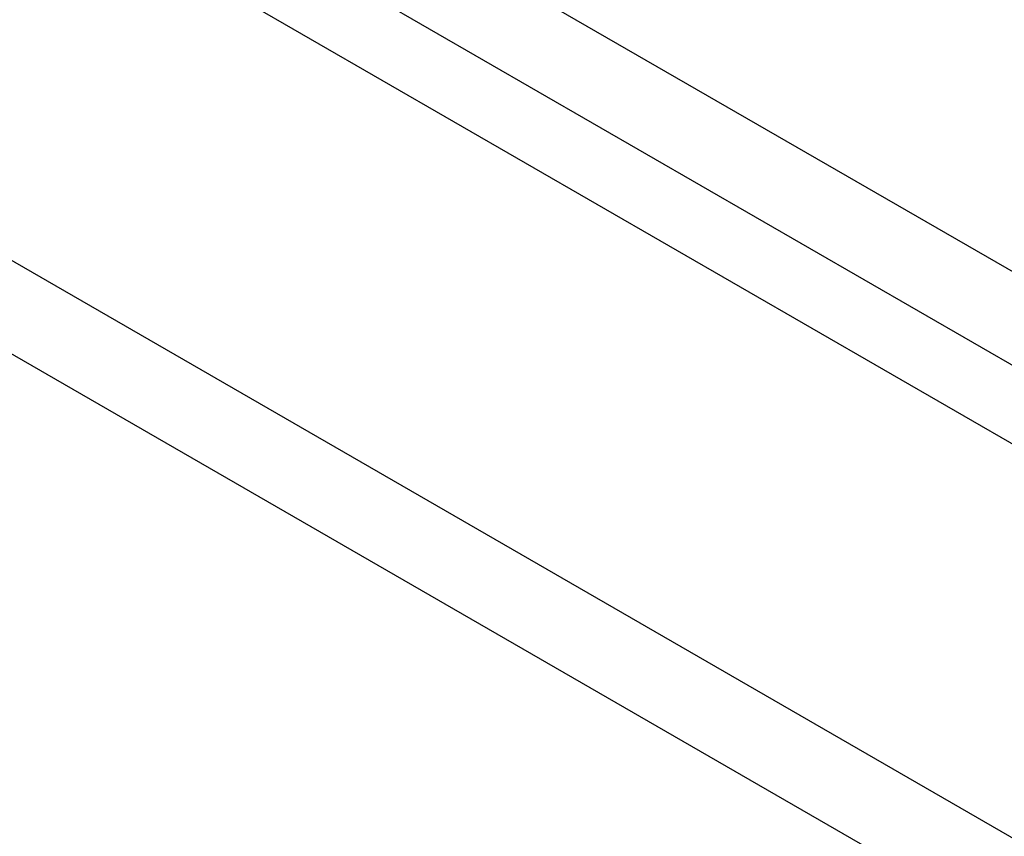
# Model space of a CAD drawing. Header units: inches. Extents: x 25 to 686, y 75 to 315.
# Tile 285 of 294: x 673.87 to 675.57, y 257.08 to 258.49. Entities that reach past the tile are written whole.
import ezdxf

# ---------------------------------------------------------------- set-up
doc = ezdxf.new("R2010")
doc.units = ezdxf.units.IN
doc.header["$MEASUREMENT"] = 0
doc.layers.add('Visible Edges(ANSI)', color=7, linetype='Continuous', lineweight=25)
doc.layers.add('Visible Tangent Edges(ANSI)', color=7, linetype='Continuous', lineweight=25)

msp = doc.modelspace()

# ---------------------------------------------------------------- linework, layer by layer
at = {"layer": 'Visible Edges(ANSI)'}
msp.add_line((631.994, 282.926), (678.3838, 256.1429), dxfattribs=at)
at = {"layer": 'Visible Tangent Edges(ANSI)'}
for p, q in [((678.6546, 256.2845), (632.1256, 283.148)), ((632.0556, 283.0268), (678.5846, 256.1632)), ((631.4036, 282.5852), (677.7933, 255.802)), ((677.7233, 255.6808), (631.3336, 282.4639))]:
    msp.add_line(p, q, dxfattribs=at)

doc.saveas('drawing.dxf')
